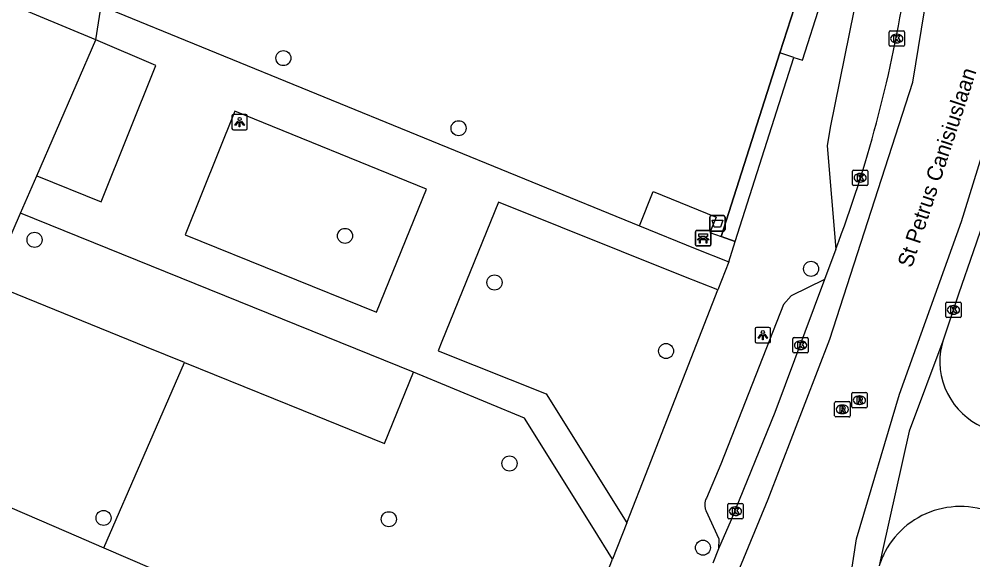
# Model space of a CAD drawing. Extents: x 162812 to 163818, y 381639 to 382470.
# Drawn here: x 163414.9 to 163477, y 382041.9 to 382077 of the extents above; entities that cross this region are included whole.
import ezdxf

# ---------------------------------------------------------------- set-up
doc = ezdxf.new("R2010")
doc.units = 0
for name, color, linetype in [('IMGEO_Afvalbak', 7, 'Continuous'), ('IMGEO_Bank', 7, 'Continuous'), ('IMGEO_Boom', 7, 'Continuous'), ('IMGEO_Groenvoorziening', 7, 'Continuous'), ('IMGEO_Haag', 7, 'Continuous'), ('IMGEO_Hek', 7, 'Continuous'), ('IMGEO_Kolk', 7, 'Continuous'), ('IMGEO_Lichtpunt', 7, 'Continuous'), ('IMGEO_Openbare_ruimte_label', 7, 'Continuous'), ('IMGEO_OVBaan_open', 7, 'Continuous'), ('IMGEO_Rijbaan_lokaal_gesloten', 7, 'Continuous'), ('IMGEO_Rijbaan_lokaal_open', 7, 'Continuous'), ('IMGEO_Rioolput', 7, 'Continuous'), ('IMGEO_Voetpad_gesloten', 7, 'Continuous'), ('IMGEO_Voetpad_open', 7, 'Continuous')]:
    doc.layers.add(name, color=color, linetype=linetype)

msp = doc.modelspace()

# ---------------------------------------------------------------- linework, layer by layer
at = {"layer": 'IMGEO_Afvalbak'}
for p, q in [((163459.893, 382063.35), (163459.893, 382064.15)), ((163459.893, 382064.15), (163459.893, 382063.35)), ((163459.993, 382064.25), (163460.783, 382064.25)), ((163460.783, 382064.25), (163459.993, 382064.25)), ((163460.883, 382064.15), (163460.883, 382063.35)), ((163460.883, 382063.35), (163460.883, 382064.15)), ((163460.783, 382063.25), (163459.993, 382063.25)), ((163459.993, 382063.25), (163460.783, 382063.25))]:
    msp.add_line(p, q, dxfattribs=at)
msp.add_lwpolyline([(163460.036, 382063.964), (163460.74, 382063.964), (163460.591, 382063.494), (163460.185, 382063.494), (163460.036, 382063.964)], dxfattribs=at)
for centre, start, end in [((163459.993, 382064.15), 90, 180), ((163459.993, 382064.15), 90, 180), ((163460.783, 382064.15), 0, 90), ((163460.783, 382064.15), 360, 90), ((163459.993, 382063.35), 180, 270), ((163459.993, 382063.35), 180, 270), ((163460.783, 382063.35), 270, 0), ((163460.783, 382063.35), 270, 0)]:
    msp.add_arc(centre, 0.1, start, end, dxfattribs=at)
at = {"layer": 'IMGEO_Bank'}
for p, q in [((163458.958, 382062.357), (163458.958, 382063.198)), ((163458.958, 382063.198), (163458.958, 382062.357)), ((163459.033, 382063.282), (163459.874, 382063.282)), ((163459.874, 382063.282), (163459.033, 382063.282)), ((163459.267, 382062.788), (163459.267, 382062.894)), ((163459.311, 382062.894), (163459.311, 382062.788)), ((163459.599, 382062.9), (163459.317, 382062.9)), ((163459.605, 382062.788), (163459.605, 382062.894)), ((163459.649, 382062.894), (163459.649, 382062.788)), ((163459.958, 382063.207), (163459.958, 382062.366)), ((163459.958, 382062.366), (163459.958, 382063.207)), ((163459.883, 382062.282), (163459.042, 382062.282)), ((163459.042, 382062.282), (163459.883, 382062.282)), ((163459.655, 382062.68), (163459.262, 382062.68)), ((163459.317, 382062.782), (163459.599, 382062.782))]:
    msp.add_line(p, q, dxfattribs=at)
for points in [[(163459.261, 382062.9), (163459.175, 382062.9), (163459.175, 382063.061), (163459.738, 382063.061), (163459.738, 382062.9), (163459.655, 382062.9)], [(163459.205, 382062.68), (163459.063, 382062.68), (163459.175, 382062.782), (163459.261, 382062.782)], [(163459.255, 382062.673), (163459.255, 382062.466), (163459.212, 382062.466), (163459.212, 382062.673)], [(163459.655, 382062.782), (163459.738, 382062.782), (163459.85, 382062.68), (163459.711, 382062.68)], [(163459.705, 382062.673), (163459.705, 382062.466), (163459.661, 382062.466), (163459.661, 382062.673)]]:
    msp.add_lwpolyline(points, dxfattribs=at)
for centre, radius, start, end in [((163459.036, 382063.204), 0.0779, 92.4484, 184.28452), ((163459.036, 382063.204), 0.0779, 92.4484, 184.28452), ((163459.26, 382062.893), 0.00671, 2.89567, 87.10433), ((163459.317, 382062.893), 0.00671, 92.89567, 177.10433), ((163459.599, 382062.893), 0.00671, 2.89567, 87.10433), ((163459.656, 382062.893), 0.00671, 92.89567, 177.10433), ((163459.88, 382063.204), 0.0779, 2.4484, 94.28452), ((163459.88, 382063.204), 0.0779, 2.4484, 94.28452), ((163459.036, 382062.36), 0.0779, 182.4484, 274.28452), ((163459.036, 382062.36), 0.0779, 182.4484, 274.28452), ((163459.205, 382062.673), 0.00671, 2.89567, 87.10433), ((163459.262, 382062.673), 0.00671, 92.89567, 177.10433), ((163459.26, 382062.789), 0.00671, 272.89567, 357.10433), ((163459.317, 382062.789), 0.00671, 182.89567, 267.10433), ((163459.599, 382062.789), 0.00671, 272.89567, 357.10433), ((163459.656, 382062.789), 0.00671, 182.89567, 267.10433), ((163459.654, 382062.673), 0.00671, 2.89567, 87.10433), ((163459.711, 382062.673), 0.00671, 92.89567, 177.10433), ((163459.88, 382062.36), 0.0779, 272.4484, 4.28452), ((163459.88, 382062.36), 0.0779, 272.4484, 4.28452)]:
    msp.add_arc(centre, radius, start, end, dxfattribs=at)
at = {"layer": 'IMGEO_Boom'}
for centre in [(163432.138, 382074.493), (163443.539, 382069.934), (163415.94, 382062.677), (163436.148, 382062.933), (163466.48, 382060.791), (163445.877, 382059.901), (163457.044, 382055.446), (163446.853, 382048.133), (163420.43, 382044.592), (163439, 382044.509), (163459.445, 382042.657)]:
    msp.add_circle(centre, 0.489, dxfattribs=at)
at = {"layer": 'IMGEO_Groenvoorziening'}
for points in [[(163425.697, 382054.699), (163423.221, 382055.702), (163413.022, 382059.832)], [(163420.454, 382042.652), (163425.697, 382054.699)], [(163425.697, 382054.699), (163433.421, 382051.571), (163438.716, 382049.427), (163440.6, 382054.08)]]:
    msp.add_lwpolyline(points, dxfattribs=at)
at = {"layer": 'IMGEO_Haag'}
msp.add_lwpolyline([(163460.638, 382062.885), (163464.449, 382074.831)], dxfattribs=at)
at = {"layer": 'IMGEO_Hek'}
for points in [[(163471.48, 382096.869), (163465.632, 382078.539), (163464.449, 382074.831), (163460.638, 382062.885)], [(163460.638, 382062.885), (163461.545, 382062.564)]]:
    msp.add_lwpolyline(points, dxfattribs=at)
at = {"layer": 'IMGEO_Kolk'}
for p, q in [((163471.555, 382075.337), (163471.555, 382076.189)), ((163471.63, 382076.263), (163472.482, 382076.263)), ((163472.043, 382076.043), (163472.068, 382076.043)), ((163472.556, 382076.189), (163472.556, 382075.337)), ((163472.482, 382075.263), (163471.63, 382075.263)), ((163472.066, 382075.483), (163472.041, 382075.483)), ((163469.251, 382067.21), (163470.103, 382067.21)), ((163469.176, 382066.284), (163469.176, 382067.136)), ((163469.664, 382066.99), (163469.689, 382066.99)), ((163470.177, 382067.136), (163470.177, 382066.284)), ((163470.103, 382066.21), (163469.251, 382066.21)), ((163469.687, 382066.43), (163469.662, 382066.43)), ((163475.248, 382057.696), (163475.248, 382058.548)), ((163475.323, 382058.622), (163476.175, 382058.622)), ((163476.249, 382058.548), (163476.249, 382057.696)), ((163475.759, 382057.842), (163475.734, 382057.842)), ((163475.736, 382058.402), (163475.761, 382058.402)), ((163476.175, 382057.622), (163475.323, 382057.622)), ((163465.3, 382055.396), (163465.3, 382056.248)), ((163465.375, 382056.322), (163466.227, 382056.322)), ((163465.788, 382056.102), (163465.813, 382056.102)), ((163466.301, 382056.248), (163466.301, 382055.396)), ((163465.811, 382055.542), (163465.786, 382055.542)), ((163466.227, 382055.322), (163465.375, 382055.322)), ((163461.055, 382044.605), (163461.055, 382045.457)), ((163461.13, 382045.531), (163461.982, 382045.531)), ((163462.056, 382045.457), (163462.056, 382044.605)), ((163461.543, 382045.311), (163461.568, 382045.311)), ((163461.982, 382044.531), (163461.13, 382044.531)), ((163461.566, 382044.751), (163461.541, 382044.751))]:
    msp.add_line(p, q, dxfattribs=at)
for points in [[(163471.555, 382075.337), (163471.555, 382076.189)], [(163471.63, 382076.263), (163472.482, 382076.263)], [(163471.876, 382075.963), (163471.999, 382075.963), (163471.999, 382075.812), (163472.129, 382075.963), (163472.293, 382075.963), (163472.147, 382075.812), (163472.3, 382075.563), (163472.148, 382075.563), (163472.063, 382075.727), (163471.999, 382075.66), (163471.999, 382075.563), (163471.876, 382075.563), (163471.876, 382075.963)], [(163472.556, 382076.189), (163472.556, 382075.337)], [(163472.482, 382075.263), (163471.63, 382075.263)], [(163469.251, 382067.21), (163470.103, 382067.21)], [(163469.176, 382066.284), (163469.176, 382067.136)], [(163469.497, 382066.91), (163469.62, 382066.91), (163469.62, 382066.759), (163469.75, 382066.91), (163469.914, 382066.91), (163469.768, 382066.759), (163469.921, 382066.51), (163469.769, 382066.51), (163469.684, 382066.674), (163469.62, 382066.607), (163469.62, 382066.51), (163469.497, 382066.51), (163469.497, 382066.91)], [(163470.177, 382067.136), (163470.177, 382066.284)], [(163470.103, 382066.21), (163469.251, 382066.21)], [(163475.248, 382057.696), (163475.248, 382058.548)], [(163475.323, 382058.622), (163476.175, 382058.622)], [(163476.249, 382058.548), (163476.249, 382057.696)], [(163475.569, 382058.322), (163475.692, 382058.322), (163475.692, 382058.171), (163475.822, 382058.322), (163475.986, 382058.322), (163475.84, 382058.171), (163475.993, 382057.922), (163475.841, 382057.922), (163475.756, 382058.086), (163475.692, 382058.019), (163475.692, 382057.922), (163475.569, 382057.922), (163475.569, 382058.322)], [(163476.175, 382057.622), (163475.323, 382057.622)], [(163465.3, 382055.396), (163465.3, 382056.248)], [(163465.375, 382056.322), (163466.227, 382056.322)], [(163465.621, 382056.022), (163465.744, 382056.022), (163465.744, 382055.871), (163465.874, 382056.022), (163466.038, 382056.022), (163465.892, 382055.871), (163466.045, 382055.622), (163465.893, 382055.622), (163465.808, 382055.786), (163465.744, 382055.719), (163465.744, 382055.622), (163465.621, 382055.622), (163465.621, 382056.022)], [(163466.301, 382056.248), (163466.301, 382055.396)], [(163466.227, 382055.322), (163465.375, 382055.322)], [(163461.055, 382044.605), (163461.055, 382045.457)], [(163461.13, 382045.531), (163461.982, 382045.531)], [(163462.056, 382045.457), (163462.056, 382044.605)], [(163461.376, 382045.231), (163461.499, 382045.231), (163461.499, 382045.08), (163461.629, 382045.231), (163461.793, 382045.231), (163461.647, 382045.08), (163461.8, 382044.831), (163461.648, 382044.831), (163461.563, 382044.995), (163461.499, 382044.928), (163461.499, 382044.831), (163461.376, 382044.831), (163461.376, 382045.231)], [(163461.982, 382044.531), (163461.13, 382044.531)]]:
    msp.add_lwpolyline(points, dxfattribs=at)
for centre, start, end in [((163471.632, 382076.187), 91.55205, 178.44795), ((163471.632, 382076.187), 91.55205, 178.44795), ((163472.48, 382076.187), 1.55205, 88.44795), ((163472.48, 382076.187), 1.55205, 88.44795), ((163471.632, 382075.339), 181.55205, 268.44795), ((163471.632, 382075.339), 181.55205, 268.44795), ((163472.48, 382075.339), 271.55205, 358.44795), ((163472.48, 382075.339), 271.55205, 358.44795), ((163469.253, 382067.134), 91.55205, 178.44795), ((163469.253, 382067.134), 91.55205, 178.44795), ((163470.101, 382067.134), 1.55205, 88.44795), ((163470.101, 382067.134), 1.55205, 88.44795), ((163469.253, 382066.286), 181.55205, 268.44795), ((163469.253, 382066.286), 181.55205, 268.44795), ((163470.101, 382066.286), 271.55205, 358.44795), ((163470.101, 382066.286), 271.55205, 358.44795), ((163475.325, 382058.546), 91.55205, 178.44795), ((163475.325, 382058.546), 91.55205, 178.44795), ((163476.173, 382058.546), 1.55205, 88.44795), ((163476.173, 382058.546), 1.55205, 88.44795), ((163475.325, 382057.698), 181.55205, 268.44795), ((163475.325, 382057.698), 181.55205, 268.44795), ((163476.173, 382057.698), 271.55205, 358.44795), ((163476.173, 382057.698), 271.55205, 358.44795), ((163465.377, 382056.246), 91.55205, 178.44795), ((163465.377, 382056.246), 91.55205, 178.44795), ((163466.225, 382056.246), 1.55205, 88.44795), ((163466.225, 382056.246), 1.55205, 88.44795), ((163465.377, 382055.398), 181.55205, 268.44795), ((163465.377, 382055.398), 181.55205, 268.44795), ((163466.225, 382055.398), 271.55205, 358.44795), ((163466.225, 382055.398), 271.55205, 358.44795), ((163461.132, 382045.455), 91.55205, 178.44795), ((163461.132, 382045.455), 91.55205, 178.44795), ((163461.98, 382045.455), 1.55205, 88.44795), ((163461.98, 382045.455), 1.55205, 88.44795), ((163461.132, 382044.607), 181.55205, 268.44795), ((163461.132, 382044.607), 181.55205, 268.44795), ((163461.98, 382044.607), 271.55205, 358.44795), ((163461.98, 382044.607), 271.55205, 358.44795)]:
    msp.add_arc(centre, 0.0765, start, end, dxfattribs=at)
for centre, major_axis, ratio, start_param, end_param in [((163472.042, 382075.763), (-0.387, 0.002), 0.722429, 4.712389, 7.853982), ((163472.067, 382075.763), (-0.39, 0.002), 0.717154, 1.570796, 4.712389), ((163469.663, 382066.71), (-0.387, 0.002), 0.722429, 4.712389, 7.853982), ((163469.688, 382066.71), (-0.39, 0.002), 0.717154, 1.570796, 4.712389), ((163475.735, 382058.122), (-0.387, 0.002), 0.722429, 4.712389, 7.853982), ((163475.76, 382058.122), (-0.39, 0.002), 0.717154, 1.570796, 4.712389), ((163465.787, 382055.822), (-0.387, 0.002), 0.722429, 4.712389, 7.853982), ((163465.812, 382055.822), (-0.39, 0.002), 0.717154, 1.570796, 4.712389), ((163461.542, 382045.031), (-0.387, 0.002), 0.722429, 4.712389, 7.853982), ((163461.567, 382045.031), (-0.39, 0.002), 0.717154, 1.570796, 4.712389)]:
    msp.add_ellipse(centre, major_axis=major_axis, ratio=ratio, start_param=start_param, end_param=end_param, dxfattribs=at)
at = {"layer": 'IMGEO_Lichtpunt'}
for p, q in [((163428.788, 382070.734), (163428.788, 382069.927)), ((163428.788, 382070.734), (163428.788, 382069.927)), ((163429.69, 382070.829), (163428.882, 382070.829)), ((163429.69, 382070.829), (163428.882, 382070.829)), ((163429.784, 382069.927), (163429.784, 382070.734)), ((163429.784, 382069.927), (163429.784, 382070.734)), ((163428.882, 382069.833), (163429.69, 382069.833)), ((163428.882, 382069.833), (163429.69, 382069.833)), ((163462.841, 382056.881), (163462.841, 382056.074)), ((163462.841, 382056.881), (163462.841, 382056.074)), ((163463.743, 382056.976), (163462.935, 382056.976)), ((163463.743, 382056.976), (163462.935, 382056.976)), ((163463.837, 382056.074), (163463.837, 382056.881)), ((163463.837, 382056.074), (163463.837, 382056.881)), ((163462.935, 382055.98), (163463.743, 382055.98)), ((163462.935, 382055.98), (163463.743, 382055.98))]:
    msp.add_line(p, q, dxfattribs=at)
for points in [[(163429.162, 382070.398), (163429.201, 382070.37), (163429.013, 382070.108), (163428.975, 382070.135), (163429.162, 382070.398)], [(163429.264, 382070.35), (163429.311, 382070.35), (163429.311, 382070.028), (163429.264, 382070.028), (163429.264, 382070.35)], [(163429.374, 382070.37), (163429.412, 382070.397), (163429.599, 382070.135), (163429.56, 382070.107), (163429.374, 382070.37)], [(163463.215, 382056.545), (163463.254, 382056.517), (163463.066, 382056.255), (163463.028, 382056.282), (163463.215, 382056.545)], [(163463.317, 382056.497), (163463.364, 382056.497), (163463.364, 382056.175), (163463.317, 382056.175), (163463.317, 382056.497)], [(163463.427, 382056.517), (163463.465, 382056.544), (163463.652, 382056.282), (163463.613, 382056.254), (163463.427, 382056.517)]]:
    msp.add_lwpolyline(points, dxfattribs=at)
for centre in [(163429.287, 382070.532), (163463.34, 382056.679)]:
    msp.add_circle(centre, 0.0994, dxfattribs=at)
for centre, start, end in [((163428.882, 382070.734), 90, 180), ((163428.882, 382070.734), 90, 180), ((163429.69, 382070.734), 0, 90), ((163429.69, 382070.734), 0, 90), ((163428.882, 382069.927), 180, 270), ((163428.882, 382069.927), 180, 270), ((163429.69, 382069.927), 270, 0), ((163429.69, 382069.927), 270, 360), ((163462.935, 382056.881), 90, 180), ((163462.935, 382056.881), 90, 180), ((163463.743, 382056.881), 0, 90), ((163463.743, 382056.881), 0, 90), ((163462.935, 382056.074), 180, 270), ((163462.935, 382056.074), 180, 270), ((163463.743, 382056.074), 270, 0), ((163463.743, 382056.074), 270, 360)]:
    msp.add_arc(centre, 0.0946, start, end, dxfattribs=at)
at = {"layer": 'IMGEO_OVBaan_open'}
msp.add_lwpolyline([(163476.932, 382098.229), (163471.127, 382086.772), (163467.727, 382069.982), (163467.539, 382068.799), (163468.098, 382062.079)], dxfattribs=at)
msp.add_arc((163388.082, 382092.368), 85.556, 339.26668, 350.81172, dxfattribs=at)
at = {"layer": 'IMGEO_Rijbaan_lokaal_gesloten'}
for points in [[(163468.58, 382038.058), (163469.001, 382040.4), (163469.442, 382043.237), (163472.247, 382052.642), (163476.268, 382063.863), (163485.511, 382093.716), (163491.083, 382113.477), (163493.27, 382120.04), (163496.345, 382129.936), (163499.769, 382142.519), (163501.707, 382150.226), (163512.256, 382193.448), (163523.364, 382238.62), (163524.776, 382244.371), (163526.46, 382251.061), (163528.706, 382260.766)], [(163461.686, 382040.98), (163463.691, 382045.81), (163467.696, 382056.208), (163473.094, 382072.933), (163474.222, 382079.849), (163475.514, 382086.822), (163476.825, 382092.292), (163480.102, 382103.094), (163482.226, 382108.27), (163486.639, 382118.629), (163489.249, 382125.192), (163491.788, 382132.814), (163494.751, 382144.389), (163498.772, 382160.762), (163499.478, 382163.585), (163504.274, 382182.766)], [(163491.288, 382108.493), (163491.241, 382108.337), (163490.492, 382105.581), (163489.731, 382102.827), (163488.96, 382100.077), (163488.178, 382097.329), (163487.386, 382094.584), (163486.582, 382091.842), (163485.768, 382089.104), (163484.943, 382086.368), (163484.108, 382083.636), (163483.262, 382080.907), (163482.405, 382078.181), (163481.537, 382075.459), (163480.659, 382072.74), (163479.77, 382070.025), (163478.871, 382067.314), (163477.961, 382064.605), (163477.04, 382061.901), (163476.109, 382059.201), (163475.051, 382056.077)], [(163468.098, 382062.079), (163467.362, 382060.095)], [(163467.362, 382060.095), (163464.129, 382051.438), (163461.281, 382044.465), (163460.465, 382042.582)], [(163475.051, 382056.077), (163472.875, 382050.23), (163471.134, 382042.48), (163470.909, 382041.48)], [(163460.465, 382042.582), (163460.098, 382041.653)]]:
    msp.add_lwpolyline(points, dxfattribs=at)
at = {"layer": 'IMGEO_Rijbaan_lokaal_open'}
msp.add_lwpolyline([(163475.051, 382056.077), (163474.897, 382055.432), (163474.862, 382055.046), (163474.859, 382054.65), (163474.89, 382054.249), (163474.956, 382053.847), (163475.058, 382053.448), (163475.195, 382053.057), (163475.365, 382052.679), (163475.568, 382052.318), (163475.8, 382051.978), (163476.058, 382051.663), (163476.338, 382051.374), (163476.636, 382051.114), (163476.949, 382050.885), (163477.272, 382050.686), (163477.601, 382050.518), (163477.932, 382050.379), (163478.884, 382049.972), (163479.378, 382049.795)], dxfattribs=at)
for centre, radius, start, end in [((163476.185, 382039.794), 5.539, 57.88835, 151.91618), ((163476.28, 382039.754), 5.641, 152.01863, 162.18619)]:
    msp.add_arc(centre, radius, start, end, dxfattribs=at)
at = {"layer": 'IMGEO_Rioolput'}
for p, q in [((163469.127, 382051.824), (163469.127, 382052.676)), ((163469.202, 382052.75), (163470.054, 382052.75)), ((163469.615, 382052.53), (163469.64, 382052.53)), ((163470.128, 382052.676), (163470.128, 382051.824)), ((163468.017, 382051.23), (163468.017, 382052.082)), ((163468.092, 382052.156), (163468.944, 382052.156)), ((163468.505, 382051.936), (163468.53, 382051.936)), ((163469.018, 382052.082), (163469.018, 382051.23)), ((163470.054, 382051.75), (163469.202, 382051.75)), ((163469.638, 382051.97), (163469.613, 382051.97)), ((163468.944, 382051.156), (163468.092, 382051.156)), ((163468.528, 382051.376), (163468.503, 382051.376))]:
    msp.add_line(p, q, dxfattribs=at)
for points in [[(163469.127, 382051.824), (163469.127, 382052.676)], [(163469.202, 382052.75), (163470.054, 382052.75)], [(163469.716, 382052.448), (163469.464, 382052.45), (163469.464, 382052.05)], [(163469.642, 382052.369), (163469.588, 382052.369), (163469.588, 382052.288)], [(163469.588, 382052.288), (163469.64, 382052.288)], [(163470.128, 382052.676), (163470.128, 382051.824)], [(163468.017, 382051.23), (163468.017, 382052.082)], [(163468.092, 382052.156), (163468.944, 382052.156)], [(163468.606, 382051.854), (163468.354, 382051.856), (163468.354, 382051.456)], [(163468.532, 382051.775), (163468.478, 382051.775), (163468.478, 382051.694)], [(163468.478, 382051.694), (163468.53, 382051.694)], [(163469.018, 382052.082), (163469.018, 382051.23)], [(163470.054, 382051.75), (163469.202, 382051.75)], [(163469.464, 382052.05), (163469.588, 382052.05), (163469.588, 382052.212), (163469.599, 382052.212)], [(163469.646, 382052.183), (163469.717, 382052.05), (163469.857, 382052.05), (163469.792, 382052.176)], [(163468.944, 382051.156), (163468.092, 382051.156)], [(163468.354, 382051.456), (163468.478, 382051.456), (163468.478, 382051.618), (163468.489, 382051.618)], [(163468.536, 382051.589), (163468.607, 382051.456), (163468.747, 382051.456), (163468.682, 382051.582)]]:
    msp.add_lwpolyline(points, dxfattribs=at)
for centre, radius, start, end in [((163469.204, 382052.674), 0.0765, 91.55205, 178.44795), ((163469.204, 382052.674), 0.0765, 91.55205, 178.44795), ((163469.624, 382052.477), 0.19, 274.7715, 282.96867), ((163469.648, 382052.273), 0.0964, 77.00612, 93.18647), ((163469.662, 382052.33), 0.0378, 276.66336, 79.67722), ((163469.715, 382052.338), 0.109, 350.36119, 89.41601), ((163469.713, 382052.338), 0.112, 277.58423, 350.98172), ((163470.052, 382052.674), 0.0765, 1.55205, 88.44795), ((163470.052, 382052.674), 0.0765, 1.55205, 88.44795), ((163468.094, 382052.08), 0.0765, 91.55205, 178.44795), ((163468.094, 382052.08), 0.0765, 91.55205, 178.44795), ((163468.514, 382051.883), 0.19, 274.7715, 282.96867), ((163468.538, 382051.679), 0.0964, 77.00612, 93.18647), ((163468.552, 382051.736), 0.0378, 276.66336, 79.67722), ((163468.605, 382051.744), 0.109, 350.36119, 89.41601), ((163468.603, 382051.744), 0.112, 277.58423, 350.98172), ((163468.587, 382051.529), 0.108, 29.51342, 73.79051), ((163468.942, 382052.08), 0.0765, 1.55205, 88.44795), ((163468.942, 382052.08), 0.0765, 1.55205, 88.44795), ((163469.204, 382051.826), 0.0765, 181.55205, 268.44795), ((163469.204, 382051.826), 0.0765, 181.55205, 268.44795), ((163469.598, 382052.159), 0.0533, 26.02933, 88.69889), ((163469.697, 382052.123), 0.108, 29.51342, 73.79051), ((163470.052, 382051.826), 0.0765, 271.55205, 358.44795), ((163470.052, 382051.826), 0.0765, 271.55205, 358.44795), ((163468.094, 382051.232), 0.0765, 181.55205, 268.44795), ((163468.094, 382051.232), 0.0765, 181.55205, 268.44795), ((163468.488, 382051.565), 0.0533, 26.02933, 88.69889), ((163468.942, 382051.232), 0.0765, 271.55205, 358.44795), ((163468.942, 382051.232), 0.0765, 271.55205, 358.44795)]:
    msp.add_arc(centre, radius, start, end, dxfattribs=at)
for centre, major_axis, ratio, start_param, end_param in [((163469.614, 382052.25), (-0.387, 0.002), 0.722429, 4.712389, 7.853982), ((163469.639, 382052.25), (-0.39, 0.002), 0.717154, 1.570796, 4.712389), ((163468.504, 382051.656), (-0.387, 0.002), 0.722429, 4.712389, 7.853982), ((163468.529, 382051.656), (-0.39, 0.002), 0.717154, 1.570796, 4.712389)]:
    msp.add_ellipse(centre, major_axis=major_axis, ratio=ratio, start_param=start_param, end_param=end_param, dxfattribs=at)
at = {"layer": 'IMGEO_Voetpad_gesloten'}
for points in [[(163464.449, 382074.831), (163465.632, 382078.539)], [(163465.365, 382074.542), (163465.926, 382074.365), (163467.108, 382078.091), (163466.551, 382078.26)], [(163465.365, 382074.542), (163464.449, 382074.831)]]:
    msp.add_lwpolyline(points, dxfattribs=at)
at = {"layer": 'IMGEO_Voetpad_open'}
for points in [[(163419.922, 382075.685), (163410.25, 382079.704)], [(163419.922, 382075.685), (163420.281, 382077.89)], [(163420.281, 382077.89), (163455.304, 382063.597)], [(163416.08, 382066.846), (163419.922, 382075.685)], [(163416.08, 382066.846), (163420.28, 382065.146), (163423.844, 382074.02), (163419.922, 382075.685)], [(163461.545, 382062.564), (163465.365, 382074.542)], [(163438.189, 382057.973), (163441.449, 382065.975), (163428.967, 382071.045), (163425.745, 382063.005), (163438.189, 382057.973)], [(163415.018, 382064.418), (163416.08, 382066.846)], [(163455.304, 382063.597), (163456.21, 382065.826), (163460.312, 382064.157), (163459.891, 382063.146), (163460.638, 382062.885)], [(163460.409, 382059.416), (163458.191, 382060.301), (163446.128, 382065.121), (163442.454, 382056.064), (163442.211, 382055.467), (163449.232, 382052.657), (163454.487, 382044.265)], [(163413.022, 382059.832), (163415.018, 382064.418)], [(163440.6, 382054.08), (163415.018, 382064.418)], [(163455.304, 382063.597), (163458.942, 382062.112), (163461.119, 382061.247)], [(163461.545, 382062.564), (163460.638, 382062.885)], [(163461.119, 382061.247), (163461.545, 382062.564)], [(163461.119, 382061.247), (163460.409, 382059.416)], [(163467.362, 382060.095), (163465.19, 382059.045), (163464.689, 382058.471), (163460.618, 382048.099), (163459.665, 382045.867)], [(163454.487, 382044.265), (163455.894, 382047.864), (163460.409, 382059.416)], [(163453.565, 382041.904), (163452.311, 382043.913), (163447.838, 382051.076), (163440.6, 382054.08)], [(163408.416, 382049.247), (163409.048, 382047.558), (163418.001, 382043.707), (163420.454, 382042.652)], [(163459.583, 382045.635), (163459.575, 382045.594), (163459.569, 382045.553), (163459.565, 382045.512), (163459.563, 382045.471), (163459.567, 382045.348), (163459.571, 382045.307), (163459.578, 382045.266), (163459.586, 382045.226), (163459.596, 382045.186), (163459.608, 382045.146), (163459.622, 382045.107), (163459.637, 382045.069), (163460.478, 382043.225), (163460.465, 382042.582)], [(163454.487, 382044.265), (163453.565, 382041.904)], [(163420.454, 382042.652), (163428.107, 382039.359), (163438.211, 382035.013), (163449.05, 382030.35)], [(163449.05, 382030.35), (163453.565, 382041.904)]]:
    msp.add_lwpolyline(points, dxfattribs=at)
msp.add_arc((163460.474, 382045.451), 0.91, 152.76194, 168.30633, dxfattribs=at)

# ---------------------------------------------------------------- texts
at = {"layer": 'IMGEO_Openbare_ruimte_label'}
msp.add_text('St Petrus Canisiuslaan', height=1, rotation=71.76431, dxfattribs=at).set_placement((163473.031, 382060.807))

doc.saveas('drawing.dxf')
